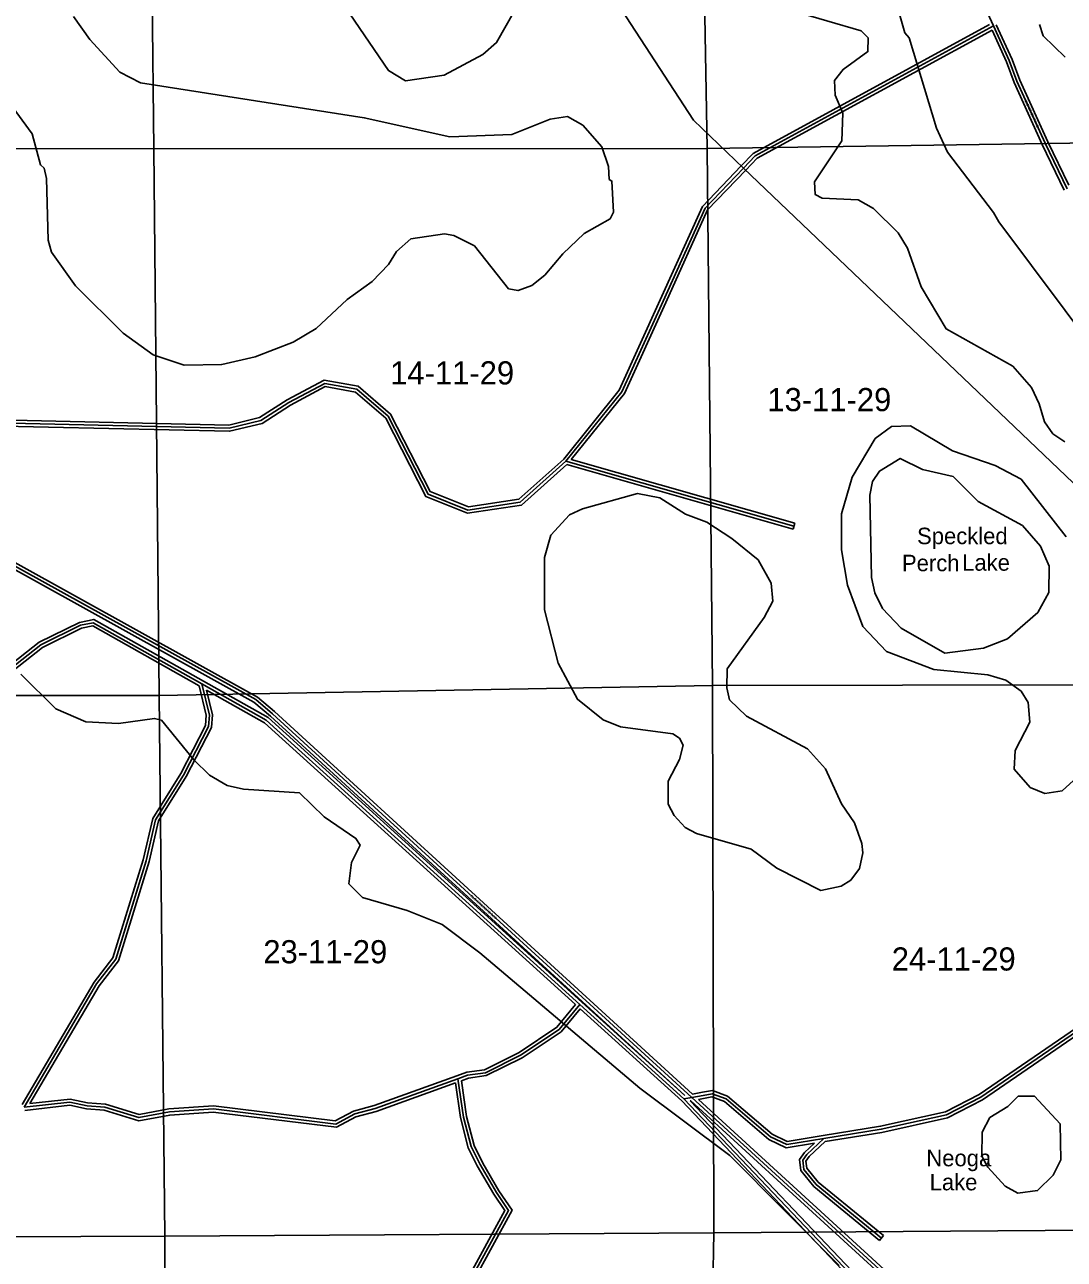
# Model space of a CAD drawing. Extents: x 457167 to 656239, y 1787309 to 1969297.
# Drawn here: x 541585 to 551687, y 1886820 to 1898815 of the extents above; entities that cross this region are included whole.
import ezdxf

# ---------------------------------------------------------------- set-up
doc = ezdxf.new("R2010")
doc.units = 0
for name, color, linetype in [('Level 1', 7, 'Continuous'), ('Level 2', 7, 'Continuous'), ('Level 31', 7, 'Continuous'), ('Level 32', 7, 'Continuous'), ('Level 34', 7, 'Continuous'), ('Level 41', 7, 'Continuous'), ('Level 5', 7, 'Continuous'), ('Level 55', 7, 'Continuous'), ('Level 7', 7, 'Continuous')]:
    doc.layers.add(name, color=color, linetype=linetype)

msp = doc.modelspace()

# ---------------------------------------------------------------- linework, layer by layer
at = {"layer": 'Level 1'}
for p, q in [((542788.198, 1902925.546), (542838.747, 1897608.236)), ((548216.384, 1897612.841), (548126.835, 1902981.02)), ((542838.747, 1897608.236), (537585.575, 1897625.288)), ((548216.384, 1897612.841), (542838.747, 1897608.236)), ((542838.747, 1897608.236), (542891.455, 1892298.903)), ((553391.392, 1897689.51), (548216.384, 1897612.841)), ((548268.88, 1892393.721), (548216.384, 1897612.841)), ((542891.455, 1892298.903), (548268.88, 1892393.721)), ((548268.88, 1892393.721), (553470.61, 1892405.726)), ((548281.43, 1887077.143), (548268.88, 1892393.721)), ((537599.773, 1892290.637), (542891.455, 1892298.903)), ((542891.455, 1892298.903), (542947.277, 1887045.64)), ((548281.43, 1887077.143), (542947.277, 1887045.64)), ((548198.615, 1881894.71), (548281.43, 1887077.143)), ((553533.632, 1887112.23), (548281.43, 1887077.143)), ((542947.277, 1887045.64), (537641.2, 1887017.605)), ((542947.277, 1887045.64), (542925.94, 1881835.961))]:
    msp.add_line(p, q, dxfattribs=at)
at = {"layer": 'Level 31'}
for p, q in [((546844.59, 1894574.063), (549059.795, 1893943.586)), ((541579.966, 1888296.373), (542283.339, 1889494.958)), ((547990.704, 1888379.312), (546978.526, 1889296.839)), ((548066.119, 1888392.548), (547990.704, 1888379.312)), ((548176.856, 1888412.59), (548066.119, 1888392.548)), ((548066.119, 1888392.548), (552134.28, 1884671.773))]:
    msp.add_line(p, q, dxfattribs=at)
for points in [[(550998.073, 1898802.863), (550364.837, 1900185.422), (550356.762, 1900252.356), (550321.344, 1900319.367)], [(548569.676, 1897422.894), (548682.897, 1897541.114), (550998.073, 1898802.863)], [(551713.785, 1897221.899), (551500.09, 1897665.056), (551226.752, 1898265.841), (551152.28, 1898466.056), (550998.073, 1898802.863)], [(546844.59, 1894574.063), (547385.874, 1895247.395), (547787.516, 1896128.055), (548195.885, 1897032.336), (548569.676, 1897422.894)], [(540600.151, 1894962.827), (543571.855, 1894895.136), (543878.938, 1894969.479), (544151.343, 1895143.932), (544500.096, 1895329.792), (544811.872, 1895274.308), (545116.353, 1895012.298), (545504.581, 1894254.759), (545892.069, 1894098.691), (546399.819, 1894176.823), (546844.59, 1894574.063)], [(539676.085, 1894559.165), (543830.029, 1892257.57), (543991.799, 1892120.351), (548066.119, 1888392.548)], [(543307.365, 1892409.706), (542251.173, 1893004.584), (542126.122, 1892979.876), (541742.02, 1892789.056), (540831.576, 1892074.771), (540614.02, 1891858.716), (540564.484, 1891780.686)], [(542283.339, 1889494.958), (542469.486, 1889734.392), (542764.365, 1890692.418), (542856.533, 1891089.962), (543127.218, 1891524.055), (543371.3, 1891996.412), (543379.59, 1892108.025), (543307.365, 1892409.706)], [(546978.526, 1889296.839), (543932.46, 1892057.983), (543307.365, 1892409.706)], [(554790.162, 1890369.966), (553938.895, 1889938.841), (552629.077, 1889534.101), (552353.631, 1889409.778), (550875.4, 1888396.471), (550541.28, 1888222.508), (549907.335, 1888082.498), (549349.543, 1887992.461)], [(546978.526, 1889296.839), (546777.124, 1889051.61), (546403.011, 1888802.528), (546061.253, 1888632.993), (545888.484, 1888608.414), (545794.878, 1888574.511)], [(545794.878, 1888574.511), (544990.64, 1888285.633), (544791.701, 1888231.683), (544607.577, 1888133.689), (543417.895, 1888280.197), (542990.674, 1888251.315), (542695.042, 1888196.581), (542363.632, 1888297.961), (542190.975, 1888311.583), (542023.791, 1888346.279), (541579.966, 1888296.373)], [(545794.878, 1888574.511), (545849.11, 1888201.978), (545923.315, 1887914.116), (546008.993, 1887741.131), (546168.164, 1887468.291), (546285.967, 1887295.212), (545901.899, 1886592.339)], [(550203.978, 1885931.07), (549850.426, 1886422.996), (547990.704, 1888379.312)], [(549349.543, 1887992.461), (548989.984, 1887934.588), (548831.815, 1888010.318), (548399.385, 1888378.123), (548265.953, 1888428.331), (548176.856, 1888412.59)], [(549349.543, 1887992.461), (549186.257, 1887837.656), (549145.385, 1887781.41), (549154.355, 1887693.381), (549275.11, 1887546.85), (549909.721, 1887026.474)]]:
    msp.add_lwpolyline(points, dxfattribs=at)
at = {"layer": 'Level 32'}
for p, q in [((546852.26, 1894540.687), (549051.583, 1893914.731)), ((546896.322, 1894590.531), (549068.008, 1893972.441)), ((549068.008, 1893972.441), (549051.583, 1893914.731)), ((541560.85, 1888323.071), (542258.455, 1889511.827)), ((541636.177, 1888332.883), (542308.225, 1889478.087)), ((547969.73, 1888357.832), (546981.717, 1889253.453)), ((547999.978, 1888411.398), (546998.675, 1889319.066)), ((548000.896, 1888411.56), (547999.978, 1888411.398)), ((548171.514, 1888442.111), (548075.404, 1888424.716)), ((548182.199, 1888383.068), (548131.056, 1888373.811)), ((548131.056, 1888373.811), (552154.527, 1884693.911)), ((548056.765, 1888360.446), (548050.995, 1888359.433)), ((548056.765, 1888360.446), (552114.033, 1884649.635)), ((549928.744, 1887049.673), (549890.699, 1887003.275))]:
    msp.add_line(p, q, dxfattribs=at)
for points in [[(548548.01, 1897443.645), (548664.451, 1897565.227), (550959.145, 1898815.813)], [(551730.96, 1897255.354), (551527.259, 1897677.785), (551254.5, 1898277.296), (551180.015, 1898477.546), (551025.35, 1898815.352)], [(548591.343, 1897402.143), (548701.343, 1897517.001), (550984.186, 1898761.127)], [(551686.763, 1897208.868), (551472.921, 1897652.327), (551199.004, 1898254.386), (551124.545, 1898454.566), (550984.186, 1898761.127)], [(546822.76, 1894594.788), (547360.137, 1895263.263), (547760.197, 1896140.453), (548170.658, 1897049.367), (548548.002, 1897443.637)], [(546896.322, 1894590.531), (547411.61, 1895231.526), (547814.835, 1896115.656), (548221.111, 1897015.306), (548591.35, 1897402.151)], [(540623.037, 1894992.313), (543568.612, 1894925.218), (543866.992, 1894997.455), (544136.174, 1895169.843), (544495.141, 1895361.146), (544825.215, 1895302.406), (545140.373, 1895031.208), (545526.175, 1894278.405), (545895.641, 1894129.595), (546386.467, 1894205.123), (546822.76, 1894594.788)], [(540640.015, 1894931.91), (543575.096, 1894865.054), (543890.884, 1894941.504), (544166.512, 1895118.021), (544505.052, 1895298.438), (544798.53, 1895246.211), (545092.333, 1894993.389), (545482.989, 1894231.113), (545888.495, 1894067.788), (546413.17, 1894148.523), (546852.26, 1894540.687)], [(539661.545, 1894532.923), (543812.889, 1892232.768), (543971.963, 1892097.836), (548000.897, 1888411.56)], [(539718.041, 1894570.215), (543847.169, 1892282.371), (544011.635, 1892142.865), (548075.403, 1888424.716)], [(543322.086, 1892435.846), (542256.235, 1893036.165), (542116.369, 1893008.531), (541725.92, 1892814.556), (540811.68, 1892097.292), (540590.494, 1891877.633), (540558.847, 1891827.782)], [(543281.236, 1892389.989), (542246.111, 1892973.003), (542135.875, 1892951.222), (541758.12, 1892763.556), (540851.472, 1892052.248), (540637.545, 1891839.798), (540589.812, 1891764.607)], [(542258.455, 1889511.827), (542442.43, 1889748.469), (542735.38, 1890700.228), (542828.435, 1891101.601), (543101.12, 1891538.902), (543341.835, 1892004.743), (543349.325, 1892105.586), (543281.237, 1892389.989)], [(542308.224, 1889478.087), (542496.542, 1889720.316), (542793.351, 1890684.607), (542884.631, 1891078.324), (543153.315, 1891509.207), (543400.765, 1891988.081), (543409.854, 1892110.465), (543352.54, 1892349.862)], [(546998.675, 1889319.066), (543950.11, 1892082.476), (543322.075, 1892435.851)], [(546937.21, 1889293.8), (543914.81, 1892033.491), (543352.54, 1892349.862)], [(554754.475, 1890385.521), (553927.608, 1889966.754), (552618.436, 1889562.213), (552338.864, 1889436.027), (550859.936, 1888422.242), (550530.94, 1888250.949), (549901.705, 1888111.979), (549344.762, 1888022.079)], [(554780.696, 1890331.543), (553950.181, 1889910.927), (552639.718, 1889505.989), (552368.399, 1889383.528), (550890.865, 1888370.7), (550551.62, 1888194.068), (549912.965, 1888053.017), (549363.465, 1887964.318)], [(546937.21, 1889293.8), (546756.777, 1889074.106), (546387.971, 1888828.557), (546052.246, 1888662.014), (545881.185, 1888637.679), (545784.662, 1888602.718)], [(546981.717, 1889253.454), (546797.47, 1889029.115), (546418.051, 1888776.5), (546070.26, 1888603.971), (545895.781, 1888579.149), (545828.09, 1888554.631)], [(545770.48, 1888533.868), (544999.652, 1888256.993), (544802.814, 1888203.612), (544613.311, 1888102.756), (543417.066, 1888250.072), (542994.429, 1888221.499), (542693.286, 1888165.745), (542357.998, 1888268.312), (542186.731, 1888281.824), (542022.385, 1888315.931), (541584.673, 1888266.711)], [(545784.737, 1888602.746), (544981.63, 1888314.274), (544780.589, 1888259.753), (544601.843, 1888164.622), (543418.724, 1888310.321), (542986.918, 1888281.131), (542696.799, 1888227.416), (542369.267, 1888327.611), (542195.22, 1888341.342), (542025.199, 1888376.627), (541636.177, 1888332.882)], [(545770.48, 1888533.868), (545819.656, 1888196.056), (545895.045, 1887903.601), (545982.564, 1887726.898), (546142.776, 1887452.273), (546250.843, 1887293.498), (545876.914, 1886609.177)], [(545828.09, 1888554.631), (545878.565, 1888207.901), (545951.586, 1887924.631), (546035.423, 1887755.365), (546193.551, 1887484.31), (546321.09, 1887296.926), (545938.582, 1886596.903)], [(549344.775, 1888022.081), (548994.479, 1887965.698), (548848.285, 1888035.696), (548414.842, 1888404.361), (548268.827, 1888459.304), (548171.636, 1888442.133)], [(549258.416, 1887947.406), (548985.49, 1887903.478), (548815.346, 1887984.942), (548383.929, 1888351.886), (548263.08, 1888397.357), (548182.075, 1888383.046)], [(550155.677, 1885946.87), (549827.265, 1886403.818), (547969.73, 1888357.833)], [(550215.292, 1885966.731), (549873.587, 1886442.176), (548050.995, 1888359.434)], [(549258.416, 1887947.406), (549163.611, 1887857.527), (549114.377, 1887789.771), (549125.43, 1887681.308), (549253.821, 1887525.509), (549890.699, 1887003.275)], [(549363.465, 1887964.318), (549208.903, 1887817.786), (549176.394, 1887773.047), (549183.28, 1887705.455), (549296.398, 1887568.191), (549928.744, 1887049.673)]]:
    msp.add_lwpolyline(points, dxfattribs=at)
at = {"layer": 'Level 5'}
for points in [[(550527.112, 1892708.181), (550902.408, 1892756.986), (551136.12, 1892847.941), (551428.702, 1893105.451), (551537.701, 1893296.827), (551538.518, 1893555.253), (551455.773, 1893747.256), (551281.367, 1893947.88), (550848.625, 1894182.7), (550607.657, 1894425.212), (550307.75, 1894492.88), (550091.365, 1894601.94), (549890.893, 1894477.555), (549823.884, 1894377.711), (549798.445, 1894244.428), (549812.538, 1893444.069), (549845.39, 1893293.916), (549919.964, 1893143.633), (550102.74, 1892951.311), (550527.112, 1892708.181)], [(551235.544, 1887462.294), (551427.347, 1887486.677), (551577.887, 1887636.272), (551653.406, 1887786.067), (551646.181, 1888136.226), (551396.972, 1888403.808), (551238.58, 1888404.296), (551138.22, 1888304.593), (550962.798, 1888196.768), (550887.319, 1888055.314), (550886.562, 1887821.898), (550944.595, 1887713.326), (551110.73, 1887529.404), (551235.544, 1887462.294)]]:
    msp.add_lwpolyline(points, close=True, dxfattribs=at)
at = {"layer": 'Level 55'}
for points in [[(548569.676, 1897422.894), (548082.32, 1897888.322), (545974.317, 1901126.966)], [(553930.493, 1892316.721), (553623.125, 1892599.393), (548569.676, 1897422.894)]]:
    msp.add_lwpolyline(points, dxfattribs=at)
at = {"layer": 'Level 7'}
for points in [[(545284.7, 1898268.726), (545660.025, 1898325.872), (546035.78, 1898524.742), (546169.55, 1898641.026), (546345.599, 1898948.916), (546421.307, 1899165.432), (546447.92, 1899657.174), (546431.578, 1899765.616), (546332.223, 1899974.351), (546099.655, 1900241.834), (545767.114, 1900526.346), (545509.186, 1900677.246), (545259.35, 1900761.396), (545067.617, 1900762.023), (544833.904, 1900671.068), (544633.153, 1900463.281), (544323.135, 1899972.455), (544322.359, 1899730.699), (544562.511, 1899229.73), (544695.336, 1899054.247), (544744.93, 1898920.695), (545118.295, 1898369.286), (545284.7, 1898268.726)], [(549319.265, 1890402.87), (549519.468, 1890443.894), (549611.359, 1890501.956), (549695.118, 1890618.4), (549728.916, 1890768.364), (549720.875, 1890860.096), (549646.5, 1891060.39), (549522.045, 1891244.183), (549364.768, 1891586.499), (549190.291, 1891778.791), (548599.465, 1892097.471), (548433.22, 1892256.413), (548408.608, 1892373.196), (548409.195, 1892556.59), (548769.255, 1893055.626), (548853.114, 1893213.721), (548837.03, 1893388.856), (548712.705, 1893614.329), (548454.927, 1893823.591), (548213.7, 1893982.731), (548005.515, 1894058.441), (547755.948, 1894217.621), (547539.333, 1894260.02), (547005.325, 1894111.669), (546880.085, 1894053.706), (546696.064, 1893854.219), (546636.986, 1893637.673), (546635.394, 1893129.151), (546767.105, 1892611.871), (546957.693, 1892261.125), (547207.171, 1892060.263), (547373.665, 1891993.053), (547881.985, 1891924.728), (547948.507, 1891882.818), (547981.659, 1891816.027), (547947.86, 1891674.403), (547838.831, 1891466.356), (547838.085, 1891241.281), (547896.108, 1891132.71), (548004.091, 1891015.638), (548112.295, 1890956.958), (548645.326, 1890805.171), (548894.834, 1890620.99), (549319.265, 1890402.87)]]:
    msp.add_lwpolyline(points, close=True, dxfattribs=at)
for points in [[(552011.975, 1895612.828), (551049.088, 1896899.737), (550999.356, 1896991.598), (550551.059, 1897576.586), (550443.443, 1897810.331), (550179.485, 1898686.498), (550137.974, 1898736.679), (550047.277, 1899053.756)], [(549046.6, 1898948.581), (549712.885, 1898754.694), (549779.347, 1898687.803), (549778.92, 1898554.421), (549536.607, 1898380.143), (549452.888, 1898272.029), (549460.77, 1898130.286), (549535.234, 1897954.993), (549526.058, 1897688.226), (549258.019, 1897288.963), (549265.931, 1897163.881), (549332.523, 1897130.311), (549682.58, 1897112.525), (549832.374, 1897028.675), (550073.371, 1896794.472), (550164.585, 1896644.12), (550296.794, 1896268.562), (550537.205, 1895859.326), (551186.292, 1895498.776), (551369.039, 1895289.772), (551443.542, 1895131.15), (551493.005, 1894955.926), (551576.009, 1894838.925), (551692.452, 1894763.534)], [(541274.925, 1898273.276), (541656.73, 1897755.178), (541739.116, 1897454.802), (541772.367, 1897421.361), (541797.049, 1897321.23), (541811.789, 1896720.976), (541844.781, 1896604.143), (542077.15, 1896278.298), (542542.517, 1895818.293), (542833.595, 1895608.942), (543133.382, 1895507.953), (543500.21, 1895515.118), (543500.21, 1895515.118), (543825.554, 1895589.094), (544192.809, 1895729.642), (544418.31, 1895862.298), (544719.342, 1896144.759), (544961.644, 1896319.036), (545120.594, 1896485.272), (545196.014, 1896610.056), (545338.115, 1896734.641), (545663.4, 1896783.646), (545755.061, 1896766.676), (545954.807, 1896665.986), (546286.92, 1896248.091), (546378.561, 1896231.131), (546512.103, 1896280.725), (546637.474, 1896380.369), (546813.194, 1896588.216), (547022.255, 1896787.603), (547272.797, 1896928.51), (547306.337, 1896995.101), (547290.642, 1897295.269), (547265.671, 1897312.009), (547257.76, 1897437.091), (547191.685, 1897629.056), (547008.939, 1897838.048), (546859.155, 1897921.868), (546692.361, 1897897.416), (546316.737, 1897748.577), (545716.456, 1897725.489), (544883.408, 1897911.543), (542708.711, 1898251.993), (542508.966, 1898352.683), (542218.205, 1898670.377), (542060.53, 1898895.981)], [(551447.037, 1898815.827), (551480.019, 1898707.356), (551696.106, 1898498.223)], [(551882.304, 1891570.091), (551664.903, 1891370.703), (551498.11, 1891346.22), (551498.11, 1891346.22), (551356.556, 1891405.03), (551198.721, 1891580.612), (551207.649, 1891763.986), (551350.247, 1892038.625), (551334.194, 1892230.429), (551267.861, 1892338.991), (551118.166, 1892447.861), (550943.273, 1892498.431), (550418.252, 1892550.156), (549960.301, 1892726.684), (549727.673, 1892969.196), (549578.895, 1893369.794), (549521.618, 1893711.781), (549522.763, 1894061.91), (549623.94, 1894420.05), (549850.228, 1894794.461), (550008.979, 1894910.646), (550192.412, 1894918.399), (550600.104, 1894675.338), (551016.463, 1894532.28), (551266.13, 1894398.11), (551706.156, 1893838.132)], [(541548.18, 1892503.602), (541888.892, 1892169.028), (542180.27, 1892043.069), (542496.985, 1892025.353), (542847.271, 1892074.258), (542913.903, 1892057.359), (543229.475, 1891672.874), (543379.04, 1891522.362), (543553.774, 1891421.771), (543712.068, 1891387.903), (544253.828, 1891352.819), (544494.826, 1891118.616), (544802.585, 1890909.226), (544844.067, 1890842.404), (544760.148, 1890675.939), (544734.49, 1890467.594), (544867.445, 1890333.792), (545300.505, 1890207.375), (545641.873, 1890072.876), (546007.794, 1889796.604), (547562.462, 1888482.792), (548435.718, 1887829.747), (549499.343, 1886759.286)]]:
    msp.add_lwpolyline(points, dxfattribs=at)

# ---------------------------------------------------------------- texts
at = {"layer": 'Level 2'}
for s, p in [('14-11-29', (545136.17, 1895319.94)), ('13-11-29', (548801.335, 1895060.231)), ('23-11-29', (543903.277, 1889695.638)), ('24-11-29', (550010.092, 1889625.293))]:
    msp.add_text(s, height=225, dxfattribs=at).set_placement(p)
at = {"layer": 'Level 34'}
for s, rotation, p in [('OLD BRICK ROAD', 294.4633501, (551298.24, 1898078.53)), ('OLD RAILROAD BED', 317.5423833, (545911.771, 1890346.73))]:
    msp.add_text(s, height=25, rotation=rotation, dxfattribs=at).set_placement(p)
at = {"layer": 'Level 41'}
for s, p in [('Speckled', (550256.019, 1893768.041)), ('Perch', (550109.425, 1893504.9)), ('Lake', (550694.4, 1893509.871)), ('Neoga', (550346.002, 1887723.354)), ('Lake', (550378.51, 1887489.671))]:
    msp.add_text(s, height=160, dxfattribs=at).set_placement(p)

doc.saveas('drawing.dxf')
